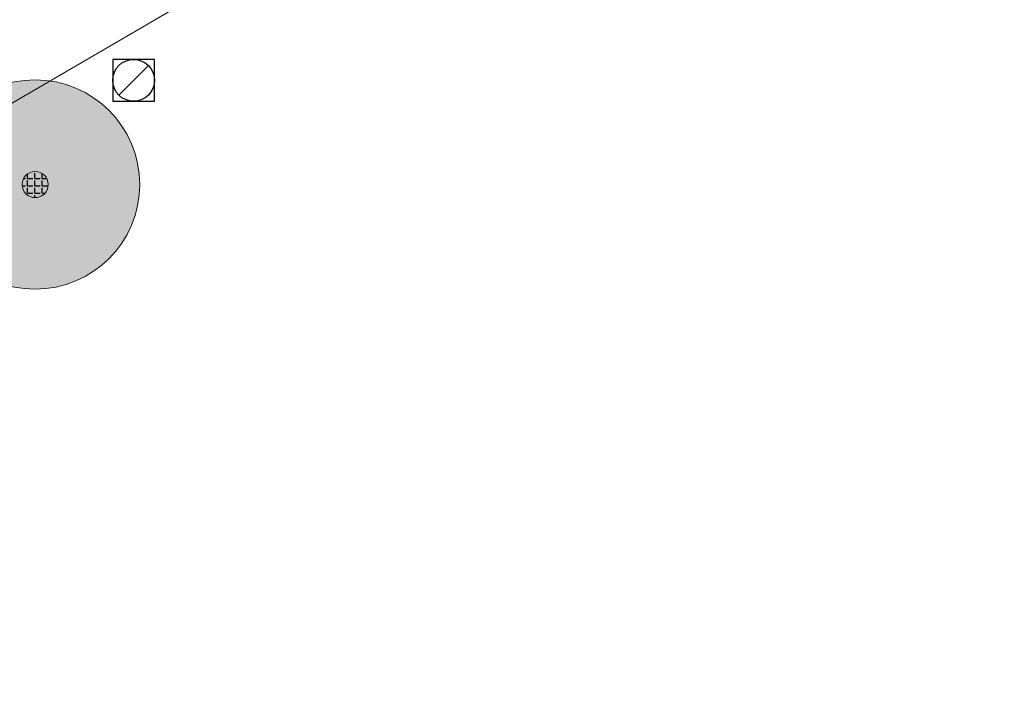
# Model space of a CAD drawing. Header units: metres. Extents: x 163628 to 168255, y 402691 to 405367.
# Tile 733 of 1056: x 165530 to 165549, y 403977 to 403990. Entities that reach past the tile are written whole.
import ezdxf

# ---------------------------------------------------------------- set-up
doc = ezdxf.new("R2010")
doc.units = ezdxf.units.M
for name, color, linetype, lineweight in [('X-CA190022.004-UO-DWM_Beplanting$0$B-WE-GR-BOOM-S AFKOMSTIG UIT BGT', 252, 'Continuous', 0), ('X-CA190022.004-UO-KAD_Percelen$0$B-WE-KG-GRENS_PERCEEL-GV', 150, 'Continuous', 9), ('X-CA190022.004-UO-WHM_Riolering gemeente_NLCS_v0.1$0$B-WE-RI-PUT-S', 252, 'Continuous', 15)]:
    doc.layers.add(name, color=color, linetype=linetype, lineweight=lineweight)
doc.layers.add('X-CA190022.004-UO-DWM_Beplanting$0$B-WE-GR-BOOM-S AFKOMSTIG UIT BOMENBESTAND GEMEENTE', color=252, linetype='Continuous')
doc.layers.add('X-CA190022.004-UO-DWM_Beplanting$0$N-GV-GR-GRAS-A-200', color=7, linetype='Continuous')

# ---------------------------------------------------------------- blocks, each defined once
blk = doc.blocks.new('X-CA190022.004-UO-WHM_Riolering gemeente_NLCS_v0.1$0$B-SRI-PUT_BETON-SO')
blk.add_line((-1.414, -1.414), (1.414, 1.414))
at = {"lineweight": -3, "flags": 128}
blk.add_lwpolyline([(2, -2), (2, 2), (-2, 2), (-2, -2)], close=True, dxfattribs=at)
at = {"lineweight": -3}
blk.add_circle((0, 0), 2, dxfattribs=at)
blk = doc.blocks.new('X-CA190022.004-UO-DWM_Beplanting$0$SGR-BOOM_01-SO')
at = {"linetype": 'ByBlock', "lineweight": 18}
h = blk.add_hatch(color=0, dxfattribs=at)
h.dxf.hatch_style = 1
edge = h.paths.add_edge_path()
edge.add_arc((0, 0), 0.25, 0, 360)
at = {"color": 0, "linetype": 'ByBlock', "lineweight": 18}
for radius in [2, 0.25]:
    blk.add_circle((0, 0), radius, dxfattribs=at)
blk = doc.blocks.new('X-CA190022.004-UO-DWM_Beplanting$0$IMGEOBoom')
at = {"transparency": 33554457}
h = blk.add_hatch(color=256, dxfattribs=at)
h.dxf.hatch_style = 1
edge = h.paths.add_edge_path()
edge.add_arc((0, 0), 100, 0, 360)
edge = h.paths.add_edge_path(flags=17)
edge.add_arc((0, 0), 12.5, 0, 360)
h = blk.add_hatch()
h.set_pattern_fill('ANGLE', color=256)
h.set_pattern_definition([(0, (0, 0), (0, 6.985), [5.08, -1.905]), (90, (0, 0), (-6.985, 4e-16), [5.08, -1.905])])
edge = h.paths.add_edge_path(flags=17)
edge.add_arc((0, 0), 12.5, 0, 360)
at = {"layer": 'X-CA190022.004-UO-DWM_Beplanting$0$N-GV-GR-GRAS-A-200'}
h = blk.add_hatch(color=256, dxfattribs=at)
h.dxf.hatch_style = 1
edge = h.paths.add_edge_path(flags=17)
edge.add_arc((0, 0), 12.5, 0, 360)
at = {"xscale": 50, "yscale": 50, "zscale": 50}
blk.add_blockref('X-CA190022.004-UO-DWM_Beplanting$0$SGR-BOOM_01-SO', (0, 0), dxfattribs=at)

msp = doc.modelspace()

# ---------------------------------------------------------------- linework, layer by layer
at = {"layer": 'X-CA190022.004-UO-KAD_Percelen$0$B-WE-KG-GRENS_PERCEEL-GV', "flags": 128}
msp.add_lwpolyline([(165543.19, 404026.57), (165530.3, 404001.7), (165532.41, 404000.6), (165524.45, 403985.52), (165540.98, 403995.15), (165555.23, 404003.44), (165550.31, 404013.64), (165557.19, 404017.03), (165555.68, 404020.12)], close=True, dxfattribs=at)
msp.add_lwpolyline([(165555.23, 404003.44), (165540.98, 403995.15), (165524.45, 403985.52), (165518.3, 403973.85), (165508.07, 403954.49), (165516.49, 403946.7), (165517, 403947.26), (165536.1, 403968.17), (165569.64, 403990.51)], dxfattribs=at)

# ---------------------------------------------------------------- block references
at = {"layer": 'X-CA190022.004-UO-DWM_Beplanting$0$B-WE-GR-BOOM-S AFKOMSTIG UIT BGT', "xscale": 0.02, "yscale": 0.02, "zscale": 0.02}
msp.add_blockref('X-CA190022.004-UO-DWM_Beplanting$0$IMGEOBoom', (165530.118, 403987.001), dxfattribs=at)
at = {"layer": 'X-CA190022.004-UO-DWM_Beplanting$0$B-WE-GR-BOOM-S AFKOMSTIG UIT BOMENBESTAND GEMEENTE', "xscale": 0.02, "yscale": 0.02, "zscale": 0.02}
msp.add_blockref('X-CA190022.004-UO-DWM_Beplanting$0$IMGEOBoom', (165530.118, 403987.001), dxfattribs=at)
at = {"layer": 'X-CA190022.004-UO-WHM_Riolering gemeente_NLCS_v0.1$0$B-WE-RI-PUT-S', "xscale": 0.2, "yscale": 0.2, "zscale": 0.2}
msp.add_blockref('X-CA190022.004-UO-WHM_Riolering gemeente_NLCS_v0.1$0$B-SRI-PUT_BETON-SO', (165532, 403988.992), dxfattribs=at)

doc.saveas('drawing.dxf')
